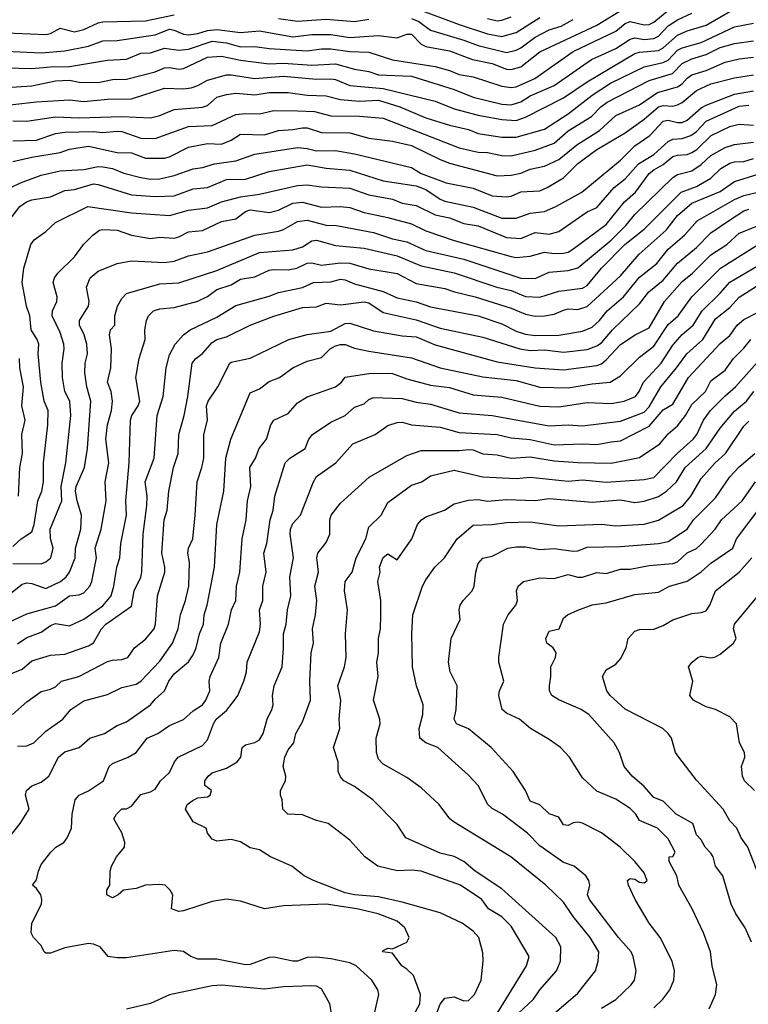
# Model space of a CAD drawing. Header units: metres. Extents: x -46681 to -43747, y -240911 to -237677.
# Tile 871 of 1056: x -44472 to -44396, y -238824 to -238720. Entities that reach past the tile are written whole.
import ezdxf

# ---------------------------------------------------------------- set-up
doc = ezdxf.new("R2010")
doc.units = ezdxf.units.M
doc.layers.add('CONTOUR_INDEX', color=1, linetype='Continuous')
doc.layers.add('CONTOUR_INTER', color=3, linetype='Continuous')

msp = doc.modelspace()

# ---------------------------------------------------------------- linework, layer by layer
at = {"layer": 'CONTOUR_INDEX'}
for points, elevation in [([(-44430.6, -238718.65), (-44426.1, -238720.35), (-44423.1, -238721.33), (-44421.6, -238721.6), (-44420.1, -238721.19), (-44417.6, -238719.62)], 100), ([(-44475.6, -238729.04), (-44470.6, -238728.5), (-44467.1, -238728.26), (-44465.6, -238728.46), (-44463.1, -238728.22), (-44460.6, -238728.16), (-44457.1, -238727.06), (-44455.1, -238727.13), (-44454.3, -238727.02), (-44453.6, -238726.78), (-44452.6, -238726.22), (-44450.6, -238725.65), (-44450.1, -238725.63), (-44447.6, -238726.04), (-44444.6, -238725.79), (-44441.1, -238726.1), (-44439.6, -238726.06), (-44439.1, -238726.14), (-44437.6, -238726.78), (-44434.1, -238727.1), (-44428.6, -238728.43), (-44426.6, -238729.22), (-44424.1, -238729.9), (-44421.6, -238730.34), (-44420.1, -238730.44), (-44419.1, -238730.11), (-44415.1, -238728.05), (-44412.6, -238726.37), (-44407.6, -238723.39), (-44407.1, -238723.24), (-44405.1, -238723.07), (-44404.6, -238722.8), (-44403.1, -238721.48), (-44402.1, -238721.02), (-44400.1, -238720.42), (-44397.6, -238718.97)], 105), ([(-44473.52, -238741.02), (-44472.34, -238739.52), (-44471.66, -238739.02), (-44471.1, -238738.8), (-44469.1, -238738.49), (-44467.6, -238737.84), (-44466.6, -238737.71), (-44464.6, -238737.13), (-44464.1, -238737.18), (-44460.6, -238738.27), (-44458.1, -238738.47), (-44456.1, -238738.4), (-44454.1, -238737.67), (-44452.6, -238737.5), (-44450.6, -238736.68), (-44448.6, -238736.64), (-44446.1, -238735.83), (-44442.1, -238735.14), (-44440.1, -238735.47), (-44437.6, -238735.67), (-44434.1, -238736.82), (-44430.6, -238737.34), (-44429.6, -238737.73), (-44428.1, -238738.74), (-44427.6, -238738.94), (-44424.6, -238739.58), (-44421.6, -238740.73), (-44420.1, -238740.74), (-44418.6, -238740.23), (-44417.1, -238740.04), (-44415.91, -238739.52), (-44413.17, -238738.02), (-44409.1, -238734.62), (-44407.6, -238733.12), (-44406.03, -238732.02), (-44404.6, -238730.51), (-44404.1, -238730.41), (-44403.1, -238730.67), (-44402.6, -238730.66), (-44402.1, -238730.43), (-44400.6, -238729.12), (-44400.1, -238728.84), (-44397.1, -238727.67), (-44395.1, -238727.33)], 110), ([(-44472.6, -238785.6), (-44471.6, -238784.91), (-44470.1, -238784.36), (-44469.1, -238783.64), (-44468.6, -238783.44), (-44467.1, -238783.68), (-44465.6, -238782.97), (-44463.6, -238781.59), (-44462.74, -238780.52), (-44462.44, -238779.52), (-44462.15, -238777.52), (-44461.82, -238776.52), (-44461.72, -238775.02), (-44461.13, -238772.02), (-44461.19, -238770.52), (-44460.82, -238766.52), (-44460.71, -238762.02), (-44460.55, -238761.52), (-44459.88, -238760.52), (-44459.71, -238760.02), (-44460.13, -238757.52), (-44459.78, -238755.52), (-44459.15, -238753.52), (-44459.2, -238752.52), (-44459.01, -238751.52), (-44458.8, -238751.02), (-44458.26, -238750.52), (-44457.6, -238750.31), (-44456.1, -238750.16), (-44453.6, -238749.49), (-44452.6, -238748.98), (-44451.6, -238748.25), (-44450.1, -238747.77), (-44449.1, -238747.16), (-44447.6, -238746.92), (-44446.1, -238746.23), (-44445.6, -238746.14), (-44444.1, -238746.19), (-44443.19, -238746.02), (-44442.1, -238745.5), (-44441.6, -238745.44), (-44440.6, -238745.7), (-44438.6, -238745.45), (-44437.6, -238745.47), (-44435.6, -238746.07), (-44432.6, -238746.59), (-44430.6, -238747.61), (-44427.6, -238748.15), (-44426.58, -238748.52), (-44424.39, -238749.02), (-44420.6, -238750.23), (-44419.1, -238750.86), (-44418.1, -238751.07), (-44417.1, -238751.04), (-44416.1, -238750.85), (-44415.1, -238750.42), (-44414.6, -238750.31), (-44413.6, -238750.37), (-44412.6, -238750.05), (-44409.1, -238746.83), (-44407.13, -238744.52), (-44404.31, -238742.02), (-44403.1, -238740.47), (-44401.6, -238739.17), (-44398.6, -238737.92), (-44397.1, -238736.89), (-44394.6, -238736.12)], 115), ([(-44435.01, -238824.52), (-44434.55, -238822.52), (-44434.64, -238822.02), (-44435.29, -238821.02), (-44436.95, -238819.52), (-44437.6, -238819.19), (-44439.6, -238818.77), (-44441.1, -238818.6), (-44442.1, -238818.62), (-44443.1, -238819.01), (-44443.6, -238819.02), (-44445.6, -238818.59), (-44446.1, -238818.63), (-44448.1, -238819.38), (-44448.6, -238819.39), (-44451.6, -238818.8), (-44453.6, -238818.8), (-44454.35, -238818.52), (-44455.1, -238817.99), (-44456.1, -238817.88), (-44461.1, -238818.68), (-44462.1, -238818.68), (-44463.05, -238818.52), (-44463.89, -238817.52), (-44464.6, -238817.23), (-44465.1, -238817.17), (-44467.6, -238817.61), (-44469.1, -238818.18), (-44469.6, -238818.17), (-44469.79, -238818.02), (-44470.1, -238817.37), (-44470.91, -238816.52), (-44471.14, -238816.02), (-44471.09, -238815.02), (-44470.06, -238813.02), (-44470.02, -238812.52), (-44470.14, -238812.02), (-44470.6, -238811.36), (-44471.01, -238811.02), (-44470.6, -238810.46), (-44470.39, -238809.52), (-44470.1, -238808.84), (-44469.09, -238807.52), (-44468.57, -238807.02), (-44467.73, -238806.52), (-44467.37, -238806.02), (-44466.92, -238805.02), (-44466.85, -238803.52), (-44466.53, -238802.02), (-44466.1, -238801.53), (-44465.1, -238801.06), (-44463.55, -238800.02), (-44462.95, -238798.52), (-44462.6, -238798.18), (-44460.93, -238797.52), (-44460.1, -238797.02), (-44458.93, -238795.52), (-44457.81, -238795.02), (-44456.6, -238794.2), (-44455.1, -238793.55), (-44454.1, -238792.65), (-44453.1, -238792.02), (-44452.76, -238791.52), (-44452.34, -238790.52), (-44452.4, -238789.52), (-44452.29, -238789.02), (-44451.39, -238787.02), (-44451.18, -238785.52), (-44450.36, -238783.52), (-44450.07, -238782.02), (-44449.59, -238781.02), (-44449.53, -238779.52), (-44449.17, -238778.02), (-44448.95, -238774.52), (-44448.51, -238772.52), (-44448.39, -238770.52), (-44448.02, -238769.02), (-44448.14, -238767.02), (-44447.54, -238766.02), (-44447.13, -238765.02), (-44446.39, -238764.02), (-44445.92, -238762.52), (-44445.6, -238762.02), (-44444.1, -238761.33), (-44443.1, -238760.2), (-44442.1, -238759.55), (-44439.1, -238758.5), (-44438.48, -238758.02), (-44438.1, -238757.5), (-44435.6, -238757.09), (-44433.6, -238757.07), (-44433.1, -238757.12), (-44431.6, -238757.68), (-44429.1, -238758.35), (-44427.1, -238758.59), (-44424.6, -238759.36), (-44421.6, -238759.61), (-44417.6, -238760.56), (-44415.6, -238760.63), (-44412.6, -238760.16), (-44410.1, -238760.27), (-44408.7, -238760.02), (-44407.52, -238759.52), (-44407.12, -238759.02), (-44406.68, -238758.02), (-44404.83, -238756.02), (-44403.6, -238754.11), (-44402.6, -238752.99), (-44401.46, -238752.02), (-44400.49, -238750.52), (-44398.6, -238748.65), (-44397.6, -238747.48), (-44394.6, -238745.73)], 120), ([(-44472.48, -238770.02), (-44472.33, -238767.02), (-44472.05, -238765.52), (-44472.15, -238763.52), (-44471.77, -238762.02), (-44472.13, -238760.52), (-44471.97, -238758.52), (-44472.35, -238756.52), (-44472.38, -238755.52)], 110), ([(-44416.08, -238824.52), (-44413.6, -238822.38), (-44411.75, -238820.02), (-44411.44, -238819.02), (-44411.38, -238818.02), (-44412.29, -238816.52), (-44414.1, -238814.32), (-44415.1, -238812.79), (-44416.98, -238811.02), (-44420.65, -238808.02), (-44426.6, -238804.39), (-44427.06, -238804.02), (-44428.18, -238802.52), (-44430.1, -238800.76), (-44431.6, -238799.67), (-44434.1, -238798.28), (-44434.6, -238797.75), (-44434.81, -238797.02), (-44434.83, -238795.52), (-44434.42, -238794.02), (-44434.45, -238793.52), (-44435.1, -238791.52), (-44434.62, -238789.02), (-44434.76, -238787.52), (-44434.57, -238786.52), (-44434.58, -238785.02), (-44434.38, -238784.02), (-44434.32, -238782.52), (-44434.33, -238781.02), (-44434.67, -238779.02), (-44434.42, -238778.02), (-44434.47, -238777.52), (-44434.1, -238776.48), (-44433.6, -238776.12), (-44432.6, -238776.72), (-44431.06, -238774.52), (-44430.48, -238773.02), (-44430.07, -238772.52), (-44429.6, -238772.21), (-44427.65, -238771.52), (-44426.6, -238770.85), (-44425.1, -238770.46), (-44424.1, -238770.39), (-44423.1, -238770.57), (-44421.1, -238770.39), (-44418.1, -238770.48), (-44416.6, -238770.28), (-44412.1, -238770.65), (-44409.1, -238770.41), (-44407.6, -238770.68), (-44406.6, -238770.57), (-44405.1, -238770.07), (-44404.25, -238769.52), (-44403.21, -238768.52), (-44402.29, -238767.02), (-44400.09, -238765.02), (-44398.6, -238762.88), (-44397.1, -238761.09), (-44395.83, -238760.02), (-44395.08, -238759.02)], 125), ([(-44394.31, -238810.52), (-44395.69, -238807.02), (-44396.4, -238806.02), (-44396.87, -238805.02), (-44397.6, -238804.23), (-44398.31, -238803.02), (-44401.1, -238799.95), (-44402.97, -238797.52), (-44403.3, -238797.02), (-44403.75, -238795.52), (-44404.1, -238795.03), (-44404.64, -238794.52), (-44408.6, -238792.48), (-44410.19, -238791.02), (-44410.55, -238790.52), (-44410.99, -238789.02), (-44410.6, -238788.33), (-44409.6, -238787.72), (-44409.1, -238787.16), (-44408.49, -238786.02), (-44408.31, -238785.02), (-44407.6, -238784.26), (-44407.1, -238784.07), (-44405.6, -238784.04), (-44404.6, -238783.66), (-44403.6, -238783.06), (-44401.6, -238782.38), (-44400.6, -238782.28), (-44400.1, -238782.1), (-44399.7, -238781.52), (-44399.1, -238780.01), (-44396.6, -238778.03), (-44395.27, -238776.52)], 130)]:
    msp.add_lwpolyline(points, dxfattribs=dict(at, elevation=elevation))
at = {"layer": 'CONTOUR_INTER'}
for points, elevation in [([(-44475.1, -238724.87), (-44471.1, -238724.99), (-44469.1, -238724.8), (-44467.1, -238724.78), (-44463.1, -238724.1), (-44461.1, -238723.98), (-44459.6, -238723.36), (-44458.6, -238723.32), (-44457.1, -238722.84), (-44455.6, -238723.06), (-44454.6, -238722.94), (-44452.1, -238722.09), (-44450.6, -238722.27), (-44449.1, -238722.7), (-44447.6, -238722.65), (-44446.1, -238722.87), (-44442.1, -238723.12), (-44440.6, -238722.89), (-44439.6, -238722.9), (-44437.6, -238723.17), (-44435.6, -238723.27), (-44433.1, -238724.08), (-44428.6, -238724.76), (-44427.1, -238725.17), (-44426.1, -238725.6), (-44424.6, -238725.87), (-44421.6, -238726.85), (-44420.6, -238726.99), (-44420.1, -238726.91), (-44418.14, -238726.02), (-44414.1, -238723.2), (-44409.6, -238721.04), (-44408.6, -238720.22), (-44408.1, -238720.04), (-44406.6, -238720.39), (-44406.1, -238720.34), (-44405.6, -238720.11), (-44403.6, -238718.43)], 103), ([(-44474.6, -238723.11), (-44470.1, -238723.31), (-44467.6, -238723.12), (-44465.1, -238722.64), (-44463.6, -238722.07), (-44462.1, -238722.01), (-44458.1, -238721.42), (-44456.6, -238720.85), (-44456.1, -238720.93), (-44455.1, -238721.37), (-44454.6, -238721.43), (-44453.6, -238721.28), (-44452.6, -238720.96), (-44451.6, -238720.86), (-44449.1, -238721.2), (-44447.1, -238721.02), (-44443.6, -238721.63), (-44441.6, -238721.38), (-44439.6, -238721.4), (-44437.6, -238721.71), (-44434.6, -238721.49), (-44432.6, -238721.76), (-44431.6, -238721.35), (-44431.1, -238721.37), (-44430.1, -238722.43), (-44429.6, -238722.66), (-44427.1, -238723.12), (-44424.67, -238724.02), (-44422.6, -238724.44), (-44421.1, -238725.03), (-44420.6, -238725.07), (-44419.6, -238724.81), (-44417.6, -238723.22), (-44411.6, -238720.41), (-44408.6, -238718.57)], 102), ([(-44477.6, -238727.24), (-44471.1, -238726.8), (-44468.6, -238726.26), (-44467.1, -238726.2), (-44466.1, -238726.42), (-44464.1, -238726.44), (-44462.6, -238726.14), (-44461.1, -238726.09), (-44458.1, -238725.33), (-44457.1, -238724.91), (-44456.6, -238724.87), (-44455.6, -238725.05), (-44455.1, -238724.98), (-44452.6, -238723.78), (-44451.1, -238723.66), (-44449.1, -238724.11), (-44446.1, -238724.49), (-44444.6, -238724.4), (-44441.6, -238724.61), (-44439.1, -238724.47), (-44437.1, -238725.04), (-44435.6, -238725.31), (-44434.6, -238725.66), (-44431.1, -238725.78), (-44426.6, -238727.19), (-44424.6, -238727.99), (-44421.6, -238728.72), (-44420.6, -238728.81), (-44419.6, -238728.5), (-44418.6, -238727.86), (-44416.1, -238726.75), (-44412.17, -238724.02), (-44409.6, -238722.86), (-44408.1, -238721.88), (-44407.6, -238721.74), (-44406.6, -238721.91), (-44405.6, -238721.82), (-44405.1, -238721.58), (-44404.1, -238720.49), (-44403.1, -238719.84), (-44401.6, -238719.14)], 104), ([(-44474.6, -238721.17), (-44469.6, -238721.39), (-44469.1, -238721.28), (-44468.1, -238720.74), (-44466.6, -238721.12), (-44465.6, -238720.87), (-44464.1, -238720.17), (-44463.6, -238720.05), (-44459.1, -238719.97), (-44456.1, -238719.34)], 101), ([(-44445.1, -238719.72), (-44443.1, -238719.98), (-44440.1, -238719.78), (-44437.1, -238720.04), (-44435.6, -238719.78)], 101), ([(-44431.1, -238719.71), (-44430.35, -238720.02), (-44429.1, -238720.94), (-44425.6, -238721.99), (-44424.1, -238722.57), (-44421.1, -238723.3), (-44420.1, -238723.06), (-44419.6, -238722.81), (-44418.1, -238721.69), (-44416.6, -238720.91), (-44415.36, -238720.52), (-44414.1, -238719.81)], 101), ([(-44423.1, -238719.71), (-44422.1, -238719.94), (-44421.6, -238719.89), (-44420.6, -238719.54)], 99), ([(-44473.1, -238730.49), (-44471.6, -238730.54), (-44468.6, -238730.07), (-44466.1, -238730.19), (-44461.6, -238730.03), (-44458.6, -238730.18), (-44457.6, -238729.94), (-44456.1, -238729.31), (-44453.1, -238729.06), (-44452.6, -238728.86), (-44451.6, -238728.01), (-44450.6, -238727.71), (-44449.6, -238727.56), (-44447.6, -238727.76), (-44446.1, -238727.52), (-44444.1, -238727.51), (-44442.1, -238727.79), (-44440.1, -238727.84), (-44438.6, -238728.25), (-44436.6, -238728.42), (-44434.6, -238728.3), (-44432.35, -238729.02), (-44429.6, -238730.16), (-44427.1, -238730.96), (-44425.1, -238731.41), (-44424.1, -238731.83), (-44421.6, -238732.2), (-44420.1, -238732.21), (-44417.1, -238731.36), (-44414.6, -238729.74), (-44412.1, -238727.78), (-44410.15, -238726.52), (-44406.6, -238724.81), (-44404.6, -238724.35), (-44404.1, -238724.09), (-44403.1, -238723.06), (-44402.6, -238722.79), (-44400.6, -238722.24), (-44397.1, -238720.58), (-44395.1, -238720.21)], 106), ([(-44473.1, -238732.61), (-44470.6, -238732.51), (-44468.6, -238731.82), (-44467.6, -238731.7), (-44464.6, -238731.62), (-44463.6, -238731.73), (-44462.1, -238731.59), (-44461.6, -238731.62), (-44459.6, -238732.3), (-44458.1, -238732.34), (-44454.6, -238731.08), (-44452.1, -238730.97), (-44449.6, -238729.82), (-44448.6, -238729.71), (-44447.1, -238729.75), (-44445.6, -238729.41), (-44443.1, -238729.42), (-44441.31, -238729.52), (-44439.6, -238729.96), (-44436.6, -238730.01), (-44434.1, -238730.21), (-44426.1, -238733.33), (-44424.1, -238733.78), (-44423.1, -238733.84), (-44421.6, -238734.15), (-44420.6, -238734.16), (-44418.1, -238733.59), (-44416.1, -238732.85), (-44414.6, -238731.56), (-44412.16, -238730.02), (-44411.19, -238729.02), (-44410.49, -238728.52), (-44406.1, -238726.24), (-44403.63, -238725.52), (-44402.6, -238724.45), (-44401.6, -238723.96), (-44400.1, -238723.51), (-44398.6, -238722.77), (-44397.1, -238722.36), (-44395.1, -238722.06)], 107), ([(-44473.1, -238734.79), (-44471.1, -238734.31), (-44468.1, -238733.81), (-44467.1, -238733.46), (-44465.1, -238733.16), (-44462.1, -238733.82), (-44460.6, -238733.87), (-44459.1, -238734.44), (-44457.1, -238734.41), (-44456.6, -238734.27), (-44454.6, -238733.26), (-44452.6, -238732.88), (-44451.1, -238732.95), (-44450.1, -238732.54), (-44449.1, -238731.88), (-44446.6, -238731.96), (-44445.1, -238731.5), (-44443.6, -238731.41), (-44442.6, -238731.21), (-44442.1, -238731.22), (-44440.6, -238731.73), (-44437.6, -238731.76), (-44435.6, -238732.33), (-44433.1, -238732.62), (-44431.1, -238733.1), (-44428.1, -238734.58), (-44427.1, -238734.95), (-44422.1, -238736.27), (-44420.6, -238736.22), (-44419.6, -238735.99), (-44418.6, -238735.57), (-44417.1, -238735.25), (-44415.6, -238734.56), (-44413.7, -238733.02), (-44411.3, -238731.52), (-44409.6, -238729.94), (-44407.1, -238728.82), (-44405.22, -238727.52), (-44403.1, -238726.92), (-44402.6, -238726.6), (-44402.1, -238725.99), (-44401.6, -238725.63), (-44400.1, -238725.18), (-44398.1, -238724.3), (-44396.6, -238723.96), (-44395.1, -238723.8)], 108), ([(-44474.1, -238737.89), (-44472.29, -238737.02), (-44470.1, -238736.21), (-44468.1, -238735.76), (-44465.6, -238735.61), (-44464.1, -238735.31), (-44463.6, -238735.34), (-44462.6, -238735.5), (-44461.4, -238736.02), (-44459.6, -238736.47), (-44458.6, -238736.62), (-44457.6, -238736.61), (-44456.1, -238736.26), (-44454.1, -238735.55), (-44453.1, -238735.4), (-44451.84, -238735.02), (-44449.6, -238734.69), (-44447.6, -238734.01), (-44443.1, -238733.29), (-44442.1, -238733.39), (-44441.1, -238733.66), (-44439.1, -238733.63), (-44437.1, -238733.96), (-44431.1, -238735.42), (-44430.1, -238736.04), (-44427.45, -238737.02), (-44424.6, -238737.59), (-44422.6, -238738.39), (-44421.1, -238738.51), (-44420.6, -238738.43), (-44419.6, -238737.97), (-44417.6, -238737.85), (-44416.81, -238737.52), (-44415.1, -238736.49), (-44413.6, -238734.98), (-44411.6, -238733.52), (-44408.6, -238731.75), (-44406.6, -238730.33), (-44405.1, -238729.02), (-44404.6, -238728.87), (-44403.6, -238728.93), (-44403.1, -238728.82), (-44402.6, -238728.57), (-44401.1, -238727.28), (-44399.6, -238726.6), (-44397.1, -238725.95), (-44395.1, -238725.66)], 109), ([(-44473.1, -238775.33), (-44472.21, -238774.52), (-44471.1, -238773.77), (-44470.83, -238773.02), (-44470.45, -238770.52), (-44470.04, -238769.52), (-44469.84, -238768.52), (-44469.87, -238766.52), (-44469.39, -238762.52), (-44469.38, -238761.02), (-44469.79, -238760.02), (-44470.13, -238758.02), (-44470.4, -238755.02), (-44470.35, -238754.02), (-44470.51, -238753.52), (-44471.15, -238752.52), (-44471.31, -238751.02), (-44471.63, -238750.02), (-44472.09, -238747.52), (-44471.94, -238746.02), (-44471.2, -238743.52), (-44470.84, -238743.02), (-44469.6, -238742.15), (-44468.6, -238741.19), (-44465.17, -238739.52), (-44460.6, -238740.18), (-44456.6, -238740.47), (-44454.6, -238739.89), (-44452.6, -238739.67), (-44451.1, -238739.02), (-44449.1, -238738.49), (-44447.1, -238738.22), (-44443.1, -238737.3), (-44442.1, -238737.24), (-44440.6, -238737.46), (-44437.6, -238737.58), (-44435.6, -238738.29), (-44433.1, -238738.74), (-44432.1, -238739.15), (-44430.6, -238739.4), (-44428.6, -238740.39), (-44427.1, -238740.72), (-44425.6, -238741.31), (-44424.1, -238741.54), (-44421.1, -238742.78), (-44419.6, -238742.87), (-44418.1, -238742.26), (-44416.6, -238742.44), (-44415.6, -238742.16), (-44412.6, -238740.07), (-44411.6, -238739.62), (-44409.76, -238737.52), (-44408.6, -238736.61), (-44407.2, -238735.02), (-44405.59, -238734.02), (-44404.1, -238732.67), (-44403.6, -238732.43), (-44402.6, -238732.34), (-44401.69, -238732.02), (-44401.1, -238731.6), (-44400.08, -238730.52), (-44396.6, -238728.96), (-44395.6, -238728.85)], 111), ([(-44473.1, -238777.13), (-44470.1, -238777.17), (-44469.6, -238776.95), (-44469.09, -238776.52), (-44468.85, -238775.52), (-44469.1, -238774.48), (-44469.14, -238773.52), (-44467.94, -238770.52), (-44467.98, -238769.02), (-44467.5, -238766.52), (-44466.98, -238761.52), (-44467.09, -238760.02), (-44467.6, -238759.02), (-44467.86, -238757.52), (-44467.9, -238756.02), (-44467.68, -238754.52), (-44467.72, -238754.02), (-44468.1, -238752.8), (-44468.94, -238751.02), (-44468.9, -238750.52), (-44468.44, -238749.52), (-44468.4, -238749.02), (-44468.84, -238747.52), (-44468.71, -238747.02), (-44468.34, -238746.52), (-44466.6, -238744.81), (-44465.65, -238743.52), (-44464.67, -238742.52), (-44463.97, -238742.02), (-44463.6, -238741.93), (-44462.1, -238741.99), (-44460.6, -238742.52), (-44458.6, -238742.87), (-44457.6, -238742.76), (-44456.1, -238742.86), (-44455.6, -238742.72), (-44454.6, -238742.19), (-44453.1, -238742.03), (-44451.1, -238741.11), (-44449.6, -238740.8), (-44448.6, -238740.04), (-44448.1, -238739.86), (-44446.1, -238740.13), (-44445.1, -238739.89), (-44443.6, -238739.17), (-44442.6, -238739.06), (-44440.6, -238739.58), (-44438.6, -238739.51), (-44437.6, -238739.62), (-44436.1, -238740.16), (-44433.6, -238740.66), (-44431.1, -238741.35), (-44429.6, -238742.08), (-44426.6, -238743.1), (-44420.6, -238744.78), (-44420.1, -238744.87), (-44418.6, -238744.75), (-44417.1, -238744.31), (-44416.1, -238744.45), (-44415.1, -238744.43), (-44414.6, -238744.31), (-44414.12, -238744.02), (-44410.6, -238741.41), (-44408.67, -238739.02), (-44407.53, -238738.02), (-44406.1, -238736.05), (-44405.6, -238735.65), (-44404.6, -238735.08), (-44403.6, -238734.26), (-44403.1, -238734.1), (-44402.1, -238734.05), (-44401.6, -238733.83), (-44401.06, -238733.52), (-44399.55, -238732.02), (-44397.6, -238731.08), (-44396.6, -238730.85), (-44395.1, -238730.96)], 112), ([(-44473.64, -238780.52), (-44472.1, -238779.3), (-44471.6, -238779.17), (-44471.1, -238779.23), (-44469.6, -238779.76), (-44468.08, -238779.02), (-44467.46, -238778.52), (-44467.13, -238778.02), (-44466.53, -238776.52), (-44466.49, -238775.52), (-44465.92, -238773.52), (-44465.87, -238772.02), (-44466.31, -238770.52), (-44466.47, -238769.52), (-44466.4, -238769.02), (-44465.54, -238767.02), (-44465.21, -238765.02), (-44464.87, -238760.02), (-44465.3, -238758.52), (-44465.49, -238757.02), (-44465.47, -238756.02), (-44465.23, -238755.02), (-44465.29, -238754.02), (-44465.57, -238753.02), (-44466.06, -238752.02), (-44466.07, -238751.52), (-44465.11, -238750.02), (-44465.03, -238749.52), (-44465.31, -238748.02), (-44464.93, -238747.02), (-44464.1, -238746.34), (-44462.1, -238745.52), (-44460.6, -238745.25), (-44457.1, -238745.41), (-44456.1, -238745.27), (-44454.6, -238744.72), (-44452.6, -238744.28), (-44447.6, -238742.52), (-44445.1, -238742.11), (-44444.6, -238741.95), (-44443.1, -238741.08), (-44442.1, -238740.97), (-44440.1, -238741.47), (-44439, -238741.52), (-44435.1, -238742.26), (-44433.1, -238742.92), (-44431.6, -238743.23), (-44429.6, -238744.15), (-44425.6, -238745.08), (-44419.6, -238747.05), (-44418.1, -238747.1), (-44416.6, -238746.42), (-44414.6, -238746.27), (-44413.6, -238745.99), (-44410.1, -238743.05), (-44408.53, -238741.52), (-44407.6, -238740.34), (-44403.6, -238736.47), (-44403.1, -238736.16), (-44401.6, -238735.75), (-44400.6, -238735.08), (-44399.6, -238734.15), (-44398.1, -238733.3), (-44397.1, -238732.99), (-44395.1, -238732.74)], 113), ([(-44474.1, -238783.57), (-44471.6, -238782.43), (-44468.6, -238781.57), (-44467.1, -238780.53), (-44466.1, -238780.44), (-44465.6, -238780.21), (-44464.98, -238779.52), (-44464.75, -238779.02), (-44464.28, -238776.52), (-44464.42, -238775.52), (-44463.77, -238773.52), (-44463.27, -238770.52), (-44463.37, -238768.52), (-44462.99, -238766.52), (-44463.3, -238764.02), (-44463.12, -238762.52), (-44462.68, -238761.02), (-44462.58, -238760.02), (-44462.74, -238759.02), (-44463.11, -238758.02), (-44462.78, -238756.52), (-44462.71, -238754.52), (-44462.91, -238753.02), (-44462.79, -238752.52), (-44462.35, -238752.02), (-44462.34, -238751.02), (-44462.05, -238750.02), (-44461.6, -238749.2), (-44461.1, -238748.67), (-44457.6, -238747.66), (-44455.6, -238747.54), (-44451.6, -238746.24), (-44447.1, -238744.37), (-44443.6, -238744.09), (-44442.6, -238743.75), (-44441.6, -238743.12), (-44441.1, -238743.07), (-44439.1, -238743.64), (-44436.1, -238743.9), (-44432.6, -238744.71), (-44430.1, -238745.75), (-44426.6, -238746.51), (-44422.11, -238748.02), (-44420.6, -238748.36), (-44419.1, -238748.99), (-44417.6, -238749.06), (-44415.6, -238748.44), (-44413.1, -238748.11), (-44412.6, -238747.84), (-44411.1, -238746.01), (-44408.64, -238743.52), (-44406.6, -238741.89), (-44402.73, -238738.02), (-44401.1, -238737.39), (-44399.6, -238736.54), (-44398.55, -238735.52), (-44397.6, -238734.94), (-44397.1, -238734.8), (-44396.1, -238734.78), (-44395.1, -238734.47)], 114), ([(-44473.98, -238789.02), (-44472.1, -238788.27), (-44471.1, -238787.37), (-44469.1, -238786.79), (-44467.6, -238786.67), (-44465.1, -238785.79), (-44464.6, -238785.49), (-44463.76, -238784.02), (-44463.28, -238783.52), (-44460.6, -238781.61), (-44460.31, -238780.02), (-44459.6, -238778.55), (-44459.51, -238778.02), (-44459.35, -238774.02), (-44458.96, -238771.02), (-44458.95, -238770.02), (-44459.15, -238768.52), (-44458.22, -238766.02), (-44457.88, -238761.52), (-44457.27, -238759.52), (-44456.95, -238756.52), (-44456.6, -238755.13), (-44456, -238754.02), (-44455.13, -238753.02), (-44454.42, -238752.52), (-44451.6, -238751.18), (-44449.6, -238749.95), (-44446.1, -238748.97), (-44445.1, -238748.57), (-44442.6, -238748.06), (-44441.42, -238747.52), (-44439.6, -238747.45), (-44438.6, -238747.18), (-44438.1, -238747.23), (-44437.1, -238747.65), (-44434.1, -238748.47), (-44432.6, -238749.12), (-44430.6, -238749.54), (-44429.1, -238750.07), (-44424.1, -238751.03), (-44421.6, -238751.86), (-44420.1, -238752.63), (-44419.1, -238752.97), (-44418.1, -238753.1), (-44415.6, -238753.08), (-44413.1, -238752.65), (-44412.1, -238752.21), (-44411.33, -238751.52), (-44410.5, -238750.52), (-44408.8, -238749.02), (-44407.1, -238746.96), (-44405.29, -238745.52), (-44404.1, -238744.02), (-44402.37, -238742.52), (-44401.02, -238741.02), (-44397.1, -238738.79), (-44396.1, -238738.35), (-44393.6, -238737.75)], 116), ([(-44473.13, -238793.02), (-44471.6, -238791.69), (-44470.1, -238790.61), (-44469.1, -238790.37), (-44468.6, -238790.12), (-44467.95, -238789.52), (-44466.15, -238789.02), (-44463.1, -238787.44), (-44462.6, -238787.29), (-44461.6, -238787.24), (-44460.96, -238787.02), (-44460.26, -238786.02), (-44459.1, -238785.09), (-44458.19, -238784.02), (-44458.05, -238783.52), (-44457.85, -238780.52), (-44457.08, -238778.02), (-44457.07, -238777.52), (-44457.4, -238776.02), (-44457.15, -238772.52), (-44456.84, -238771.52), (-44456.67, -238769.52), (-44456.18, -238767.02), (-44455.67, -238765.52), (-44455.6, -238763.52), (-44455.04, -238761.52), (-44454.67, -238759.52), (-44454.2, -238756.02), (-44453.83, -238755.52), (-44453.1, -238755.01), (-44452.1, -238753.84), (-44451.6, -238753.51), (-44450.6, -238753.23), (-44448.1, -238752.03), (-44445.6, -238751.07), (-44442.6, -238750.17), (-44441.1, -238750.07), (-44440.1, -238749.7), (-44438.6, -238749.86), (-44436.1, -238749.54), (-44435.6, -238749.68), (-44434.1, -238750.68), (-44430.6, -238751.44), (-44428.1, -238752.33), (-44423.6, -238753.29), (-44419.69, -238754.52), (-44418.6, -238754.68), (-44417.1, -238754.61), (-44415.1, -238754.87), (-44412.6, -238754.58), (-44411.6, -238754.21), (-44411.1, -238753.86), (-44409.96, -238752.52), (-44407.1, -238749.77), (-44406.11, -238748.52), (-44404.6, -238747.28), (-44403.1, -238745.47), (-44401.1, -238743.84), (-44399.6, -238742.28), (-44397.73, -238741.02), (-44396.1, -238739.97), (-44395.6, -238739.78)], 117), ([(-44472.6, -238796.36), (-44471.6, -238796.33), (-44470.88, -238796.02), (-44469.6, -238794.77), (-44467.82, -238793.52), (-44466.97, -238792.52), (-44465.6, -238791.58), (-44463.1, -238790.92), (-44461.6, -238790.19), (-44460.1, -238789.85), (-44459.6, -238789.53), (-44457.6, -238787.42), (-44456.28, -238785.52), (-44455.68, -238784.02), (-44455.42, -238782.52), (-44454.9, -238781.02), (-44454.54, -238779.52), (-44454.48, -238777.02), (-44454.65, -238776.02), (-44454.58, -238775.52), (-44454.14, -238774.52), (-44453.87, -238772.02), (-44453.69, -238768.52), (-44453.17, -238767.02), (-44452.98, -238766.02), (-44452.96, -238763.52), (-44452.57, -238762.02), (-44452.7, -238760.52), (-44452.52, -238760.02), (-44451.49, -238758.52), (-44450.25, -238756.02), (-44450.1, -238755.9), (-44448.1, -238755.49), (-44444.02, -238753.52), (-44442.1, -238752.99), (-44439.6, -238752.66), (-44438.1, -238751.83), (-44437.6, -238751.8), (-44435.1, -238752.62), (-44432.1, -238753.13), (-44430.6, -238753.26), (-44428.6, -238754.09), (-44422.1, -238755.87), (-44418.1, -238756.52), (-44415.1, -238756.72), (-44411.6, -238756.28), (-44411.1, -238756.09), (-44410.6, -238755.67), (-44409.1, -238754.05), (-44407.55, -238753.02), (-44406.1, -238752.3), (-44404.48, -238749.52), (-44402.6, -238747.4), (-44401.53, -238746.52), (-44399.6, -238744.59), (-44397.9, -238743.52), (-44396.6, -238742.34), (-44394.56, -238741.52)], 118), ([(-44473.5, -238806.02), (-44472.31, -238804.52), (-44471.38, -238803.02), (-44471.76, -238801.52), (-44471.64, -238801.02), (-44471.1, -238800.55), (-44470.1, -238800.17), (-44469.28, -238799.52), (-44468.26, -238797.52), (-44467.6, -238796.95), (-44466.11, -238796.52), (-44464.99, -238795.52), (-44463.43, -238795.02), (-44462.1, -238794.2), (-44461.1, -238793.79), (-44458.6, -238792.02), (-44458.1, -238791.41), (-44457.1, -238790.55), (-44456.65, -238789.52), (-44456.1, -238788.75), (-44454.6, -238787.48), (-44454.1, -238786.73), (-44453.79, -238786.02), (-44453.43, -238784.52), (-44453, -238783.52), (-44452.94, -238782.52), (-44452.63, -238781.52), (-44451.86, -238777.52), (-44451.59, -238773.02), (-44450.86, -238769.52), (-44450.65, -238766.02), (-44450.14, -238764.02), (-44448.1, -238759.16), (-44447.1, -238758.71), (-44446.1, -238757.96), (-44445.02, -238757.52), (-44443.6, -238756.5), (-44442.1, -238755.8), (-44440.6, -238755.42), (-44439.66, -238754.52), (-44439.1, -238754.21), (-44438.6, -238754.06), (-44438.1, -238754.06), (-44437.1, -238754.44), (-44435.6, -238754.76), (-44431.1, -238755.46), (-44428.1, -238756.5), (-44423.6, -238757.47), (-44420.1, -238757.85), (-44417.6, -238758.56), (-44414.6, -238758.61), (-44412.1, -238758.18), (-44410.18, -238758.02), (-44409.1, -238757.36), (-44407.1, -238755.39), (-44405.6, -238754.24), (-44404.1, -238751.93), (-44403.04, -238751.02), (-44401.6, -238749.03), (-44398.59, -238746.02), (-44394.6, -238743.5)], 119), ([(-44431.31, -238825.52), (-44430.24, -238823.52), (-44430.17, -238822.52), (-44430.91, -238820.52), (-44431.6, -238819.85), (-44432.11, -238819.52), (-44433.1, -238818.19), (-44434.16, -238818.02), (-44434.1, -238817.88), (-44433.6, -238817.65), (-44433.1, -238817.71), (-44431.6, -238817.02), (-44431.37, -238816.52), (-44431.82, -238815.52), (-44432.6, -238814.8), (-44434.63, -238814.02), (-44436.85, -238813.52), (-44440.1, -238813), (-44444.6, -238813.2), (-44446.6, -238813.5), (-44449.1, -238812.71), (-44450.6, -238812.48), (-44452.1, -238812.74), (-44455.1, -238813.73), (-44455.6, -238813.77), (-44456.36, -238813.52), (-44456.24, -238812.02), (-44456.51, -238811.52), (-44457.06, -238811.02), (-44457.6, -238810.94), (-44459.1, -238811.01), (-44460.1, -238811.37), (-44461.43, -238811.52), (-44461.99, -238812.02), (-44462.6, -238812.34), (-44463.18, -238812.02), (-44463.17, -238811.52), (-44462.87, -238811.02), (-44462.85, -238809.52), (-44462.71, -238809.02), (-44462.16, -238808.02), (-44461.31, -238807.02), (-44461.29, -238806.52), (-44461.6, -238805.48), (-44462.45, -238804.02), (-44462.16, -238803.52), (-44461.6, -238802.97), (-44461.1, -238802.98), (-44460.6, -238802.67), (-44459.6, -238801.46), (-44458.6, -238801.17), (-44458.1, -238800.89), (-44457.54, -238800.02), (-44456.6, -238799.15), (-44456.06, -238798.02), (-44455.67, -238797.52), (-44453.1, -238796.29), (-44452.6, -238795.69), (-44451.97, -238794.02), (-44451.66, -238793.52), (-44450.6, -238792.61), (-44449.76, -238791.52), (-44449.4, -238791.02), (-44448.77, -238789.52), (-44448.48, -238788.52), (-44448.41, -238787.52), (-44447.1, -238784.31), (-44447, -238783.52), (-44447.12, -238782.02), (-44446.76, -238781.02), (-44446.76, -238779.52), (-44446.41, -238778.02), (-44446.67, -238776.02), (-44446.33, -238775.02), (-44446, -238772.52), (-44445.68, -238771.52), (-44445.49, -238770.02), (-44444.42, -238766.52), (-44443.91, -238766.02), (-44442.29, -238765.02), (-44441.93, -238764.02), (-44441.54, -238763.52), (-44439.6, -238762.24), (-44438.1, -238761.54), (-44437.1, -238760.67), (-44436.1, -238760.32), (-44435.6, -238759.85), (-44435.1, -238759.63), (-44432.1, -238759.73), (-44430.6, -238760.12), (-44429.1, -238760.34), (-44426.1, -238761.24), (-44422.6, -238761.52), (-44416.6, -238762.63), (-44414.6, -238762.5), (-44413.1, -238762.63), (-44409.1, -238762.13), (-44406.6, -238761.18), (-44406.1, -238760.61), (-44404.85, -238758.52), (-44403.19, -238756.52), (-44402.12, -238755.02), (-44400.44, -238753.52), (-44399.1, -238751.36), (-44397.6, -238750.16), (-44396.6, -238749.05), (-44394.1, -238747.48)], 121), ([(-44428.65, -238825.02), (-44428.1, -238823.56), (-44427.6, -238822.92), (-44426.6, -238822.77), (-44425.6, -238823.21), (-44425.1, -238823.17), (-44424.49, -238822.52), (-44423.78, -238821.02), (-44423.55, -238819.02), (-44423.6, -238818.14), (-44424.03, -238816.52), (-44424.6, -238815.86), (-44425.78, -238815.02), (-44428.1, -238813.93), (-44432.1, -238812.81), (-44434.6, -238812.25), (-44437.1, -238812.04), (-44438.1, -238811.8), (-44441.43, -238810.52), (-44442.4, -238810.02), (-44443.7, -238809.02), (-44445.97, -238808.02), (-44447.1, -238807.28), (-44448.1, -238807.06), (-44449.1, -238806.45), (-44450.1, -238806.19), (-44451.6, -238806.37), (-44452.1, -238806.17), (-44452.57, -238805.52), (-44452.73, -238805.02), (-44454.1, -238804.34), (-44454.92, -238803.02), (-44454.73, -238802.52), (-44454.1, -238802.04), (-44453.6, -238801.82), (-44452.6, -238801.7), (-44452.29, -238801.52), (-44452.18, -238801.02), (-44452.86, -238800.52), (-44452.86, -238800.02), (-44452.51, -238799.52), (-44452.1, -238799.19), (-44450.6, -238798.69), (-44449.48, -238798.02), (-44449.06, -238797.52), (-44448.94, -238796.52), (-44448.6, -238796.24), (-44447.6, -238795.97), (-44447.1, -238795.7), (-44446.72, -238795.02), (-44446.3, -238793.52), (-44445.8, -238792.52), (-44445.68, -238792.02), (-44445.73, -238791.02), (-44445.58, -238790.02), (-44444.73, -238788.02), (-44444.58, -238786.02), (-44444.6, -238784.52), (-44444.3, -238783.52), (-44444.16, -238782.02), (-44443.83, -238780.52), (-44443.92, -238778.52), (-44443.54, -238776.52), (-44443.9, -238774.02), (-44443.86, -238773.52), (-44443.6, -238772.91), (-44442.78, -238772.02), (-44441.41, -238768.52), (-44441.1, -238767.97), (-44439.09, -238766.52), (-44437.29, -238764.52), (-44434.93, -238763.52), (-44433.6, -238762.58), (-44432.6, -238762.26), (-44432.1, -238762.24), (-44431.1, -238762.5), (-44428.1, -238762.76), (-44426.1, -238763.34), (-44422.1, -238763.55), (-44420.6, -238763.87), (-44418.6, -238764.05), (-44416.1, -238764.63), (-44413.1, -238764.5), (-44411.6, -238764.6), (-44410.1, -238764.29), (-44409.1, -238764.21), (-44406.1, -238762.66), (-44404.6, -238760.94), (-44403.6, -238760.33), (-44401.93, -238757.52), (-44398.6, -238753.96), (-44397.6, -238753.1), (-44396.81, -238752.02), (-44396.1, -238751.41), (-44394.6, -238750.63)], 122), ([(-44423.01, -238826.02), (-44419.01, -238819.52), (-44418.71, -238818.52), (-44420.6, -238815.33), (-44421.6, -238814.34), (-44423, -238813.52), (-44423.69, -238812.52), (-44425.94, -238811.02), (-44430.1, -238809.55), (-44431.1, -238809.42), (-44432.6, -238809.49), (-44434.67, -238809.02), (-44436.03, -238808.02), (-44437.6, -238806.26), (-44439.87, -238804.52), (-44441.1, -238804.19), (-44442.6, -238803.6), (-44444.12, -238803.52), (-44444.66, -238803.02), (-44444.72, -238802.02), (-44444.89, -238801.52), (-44444.89, -238801.02), (-44444.37, -238800.02), (-44444.34, -238799.52), (-44444.61, -238798.52), (-44444.44, -238797.52), (-44444.1, -238796.76), (-44443.48, -238796.02), (-44443.27, -238795.02), (-44442.6, -238793.81), (-44441.75, -238791.52), (-44441.81, -238789.52), (-44441.68, -238786.52), (-44441.44, -238785.52), (-44441.52, -238784.02), (-44441.22, -238782.52), (-44441.09, -238781.02), (-44441.3, -238779.52), (-44440.91, -238778.02), (-44441.08, -238776.52), (-44440.98, -238776.02), (-44440.1, -238774.9), (-44439.71, -238774.02), (-44439.7, -238772.52), (-44439.58, -238772.02), (-44438.6, -238770.75), (-44435.57, -238768.02), (-44431.6, -238765.75), (-44430.1, -238765.22), (-44426.1, -238765.21), (-44425.1, -238765.1), (-44424.6, -238765.16), (-44423.6, -238765.57), (-44422.1, -238765.66), (-44420.6, -238766.02), (-44418.6, -238765.89), (-44416.1, -238766.29), (-44413.6, -238766.48), (-44410.1, -238766.54), (-44407.1, -238765.96), (-44404.96, -238764.52), (-44404.1, -238763.47), (-44403.1, -238762.61), (-44402.25, -238761.52), (-44401.6, -238760.37), (-44400.17, -238759.02), (-44399.6, -238757.89), (-44398.1, -238756.74), (-44397.22, -238755.52), (-44396.1, -238754.45), (-44395.37, -238753.52)], 123), ([(-44419.86, -238824.52), (-44418.25, -238823.02), (-44417.59, -238822.02), (-44415.83, -238820.02), (-44415.43, -238819.02), (-44415.39, -238817.52), (-44415.92, -238816.52), (-44421.6, -238811.41), (-44424.41, -238809.52), (-44425.6, -238808.52), (-44426.6, -238808), (-44428.1, -238807.65), (-44431.7, -238806.02), (-44432.6, -238804.61), (-44435.19, -238802.02), (-44437.1, -238800.62), (-44438.25, -238800.02), (-44438.6, -238799.59), (-44438.83, -238799.02), (-44438.83, -238798.02), (-44439.31, -238796.52), (-44438.66, -238794.52), (-44438.74, -238793.52), (-44438.56, -238791.52), (-44438.86, -238790.02), (-44438.15, -238788.02), (-44438, -238787.02), (-44438.04, -238784.52), (-44437.85, -238782.02), (-44438.18, -238780.02), (-44438.08, -238779.02), (-44437.34, -238778.02), (-44436.94, -238776.52), (-44435.93, -238774.52), (-44435.6, -238773.31), (-44434.29, -238772.02), (-44433.6, -238770.68), (-44431.1, -238768.88), (-44430.03, -238768.52), (-44429.1, -238767.89), (-44426.6, -238767.28), (-44423.6, -238767.99), (-44420.1, -238768.18), (-44418.6, -238768.03), (-44414.6, -238768.44), (-44413.1, -238768.32), (-44410.6, -238768.54), (-44406.6, -238768.29), (-44405.6, -238768.07), (-44403.15, -238765.52), (-44401.45, -238764.02), (-44401.07, -238763.52), (-44400.36, -238762.02), (-44399.62, -238761.02), (-44398.1, -238759.45), (-44396.99, -238758.52), (-44394.1, -238755.29)], 124), ([(-44411.1, -238823.96), (-44409.6, -238823.05), (-44407.98, -238821.52), (-44407.62, -238821.02), (-44407.46, -238820.02), (-44407.76, -238818.52), (-44407.98, -238818.02), (-44409.32, -238816.52), (-44412.37, -238812.52), (-44412.57, -238812.02), (-44412.34, -238811.02), (-44412.42, -238810.52), (-44412.76, -238810.02), (-44413.98, -238809.02), (-44415.1, -238808.63), (-44417.6, -238806.87), (-44418.88, -238805.52), (-44421.54, -238803.52), (-44422.6, -238802.94), (-44423.07, -238802.52), (-44424.09, -238800.52), (-44425.1, -238799.42), (-44428.34, -238796.52), (-44429.6, -238796.01), (-44430.22, -238795.52), (-44430.31, -238794.52), (-44429.93, -238793.02), (-44429.87, -238792.02), (-44430.57, -238790.02), (-44430.99, -238788.02), (-44431.09, -238784.52), (-44430.97, -238782.52), (-44429.94, -238779.52), (-44429.6, -238778.85), (-44428.64, -238777.52), (-44427.64, -238776.52), (-44426.31, -238774.52), (-44424.6, -238773.08), (-44422.6, -238773.02), (-44421.1, -238772.8), (-44418.6, -238772.75), (-44415.6, -238773.17), (-44411.1, -238772.98), (-44409.6, -238773.15), (-44406.6, -238772.98), (-44405.1, -238772.55), (-44402.49, -238771.02), (-44401.7, -238770.02), (-44400.6, -238768.17), (-44399.13, -238766.52), (-44398.04, -238765.52), (-44396.1, -238762.64), (-44395.6, -238762.13)], 126), ([(-44405.6, -238823.93), (-44404.64, -238823.02), (-44403.92, -238822.02), (-44403.47, -238821.02), (-44403.42, -238820.02), (-44403.65, -238819.02), (-44404.94, -238816.52), (-44406.1, -238815.01), (-44407.57, -238812.52), (-44408.27, -238811.02), (-44408.37, -238810.52), (-44408.1, -238810.3), (-44407.6, -238810.37), (-44407.1, -238810.68), (-44406.6, -238810.77), (-44406.31, -238810.52), (-44406.6, -238809.72), (-44407.58, -238808.52), (-44409.14, -238807.02), (-44411.1, -238805.51), (-44413.1, -238804.48), (-44413.6, -238804.37), (-44414.1, -238804.43), (-44414.6, -238804.71), (-44415.1, -238804.65), (-44415.6, -238803.85), (-44416.6, -238803.48), (-44417.6, -238802.56), (-44418.6, -238802.16), (-44419.11, -238801.02), (-44420.41, -238799.02), (-44422.71, -238796.52), (-44425.1, -238794.54), (-44426.38, -238794.02), (-44426.63, -238793.52), (-44426.41, -238792.52), (-44426.29, -238790.02), (-44427.02, -238788.52), (-44427.2, -238787.52), (-44426.92, -238785.02), (-44425.97, -238783.02), (-44426.09, -238782.02), (-44425.99, -238781.52), (-44425.68, -238781.02), (-44424.72, -238780.02), (-44424.52, -238779.52), (-44424.34, -238778.02), (-44424.1, -238777.12), (-44423.6, -238776.55), (-44422.6, -238776.36), (-44420.98, -238775.52), (-44420.1, -238775.38), (-44419.1, -238775.36), (-44417.6, -238775.64), (-44416.1, -238775.53), (-44414.1, -238775.83), (-44413.6, -238775.79), (-44412.6, -238775.39), (-44409.1, -238775.33), (-44405.1, -238775.01), (-44404.1, -238774.79), (-44402.1, -238773.52), (-44401.41, -238772.52), (-44399.1, -238770.19), (-44397.6, -238767.98), (-44396.6, -238766.93), (-44394.97, -238765.52)], 127), ([(-44399.78, -238824.02), (-44399.11, -238822.52), (-44398.95, -238821.52), (-44399.45, -238819.52), (-44399.64, -238818.02), (-44400.38, -238816.02), (-44401.56, -238813.52), (-44402.96, -238811.02), (-44403.17, -238810.02), (-44403.97, -238808.52), (-44403.97, -238808.02), (-44403.6, -238807.99), (-44403.33, -238807.52), (-44404.1, -238806.14), (-44405.21, -238805.02), (-44407.1, -238804.19), (-44407.48, -238803.52), (-44408.1, -238802.93), (-44409.6, -238801.95), (-44411.6, -238801.09), (-44413.1, -238799.7), (-44414.46, -238797.52), (-44415.42, -238796.52), (-44416.6, -238795.65), (-44418.57, -238794.52), (-44419.74, -238793.52), (-44421.1, -238792.9), (-44421.55, -238792.52), (-44421.91, -238791.02), (-44421.84, -238790.52), (-44421.38, -238789.52), (-44421.92, -238787.52), (-44421.91, -238787.02), (-44421.42, -238783.52), (-44420.94, -238782.52), (-44420.14, -238781.52), (-44419.95, -238781.02), (-44420.07, -238780.02), (-44419.86, -238779.52), (-44419.32, -238779.02), (-44417.6, -238778.62), (-44416.1, -238778.69), (-44414.6, -238778.27), (-44413.6, -238778.56), (-44413.1, -238778.56), (-44411.6, -238778.06), (-44410.6, -238778.17), (-44409.1, -238777.73), (-44408.1, -238777.71), (-44406.1, -238777.32), (-44403.6, -238777.11), (-44403.1, -238776.93), (-44402.1, -238776.01), (-44401.1, -238775.53), (-44400.6, -238775.1), (-44399.13, -238773.52), (-44398.48, -238772.52), (-44396.29, -238770.52), (-44394.88, -238768.52)], 128), ([(-44395.31, -238817.02), (-44395.97, -238815.52), (-44396.95, -238814.02), (-44397.44, -238813.02), (-44398.33, -238810.02), (-44399.1, -238809.01), (-44399.36, -238808.02), (-44399.6, -238807.63), (-44400.19, -238807.02), (-44400.6, -238806.25), (-44401.1, -238805.71), (-44401.47, -238804.52), (-44403.25, -238803.52), (-44404.6, -238802.16), (-44405.6, -238801.76), (-44406.6, -238800.61), (-44407.86, -238799.52), (-44408.7, -238798.52), (-44409.2, -238797.02), (-44409.77, -238796.02), (-44412.43, -238793.02), (-44413.26, -238792.52), (-44415.6, -238791.5), (-44416.35, -238791.02), (-44416.57, -238790.52), (-44416.59, -238790.02), (-44416.44, -238789.02), (-44416.45, -238788.02), (-44415.93, -238787.02), (-44415.89, -238786.52), (-44416.19, -238786.02), (-44416.87, -238785.52), (-44416.98, -238785.02), (-44416.6, -238784.26), (-44415.55, -238784.02), (-44415.1, -238782.89), (-44414.68, -238782.52), (-44413.6, -238782.05), (-44412.1, -238781.47), (-44410.6, -238781.25), (-44407.6, -238780.38), (-44405.1, -238780.15), (-44403.93, -238779.52), (-44402.1, -238778.98), (-44400.6, -238778.01), (-44399.6, -238777.1), (-44397.29, -238775.52), (-44396.88, -238774.52), (-44393.11, -238769.52)], 129), ([(-44394.99, -238801.02), (-44396.05, -238800.02), (-44396.26, -238799.52), (-44396.38, -238798.52), (-44396.02, -238797.52), (-44396.05, -238797.02), (-44396.59, -238796.02), (-44396.88, -238794.02), (-44397.6, -238793.29), (-44399.1, -238792.51), (-44400.1, -238792.21), (-44401.1, -238791.7), (-44401.43, -238791.52), (-44401.81, -238791.02), (-44401.49, -238789.52), (-44401.93, -238788.02), (-44401.57, -238787.52), (-44400.96, -238787.02), (-44400.6, -238786.89), (-44399.6, -238787.07), (-44399.1, -238786.94), (-44398.6, -238786.67), (-44397.22, -238785.52), (-44396.94, -238785.02), (-44397.21, -238784.02), (-44397.09, -238783.52), (-44394.2, -238780.02)], 131), ([(-44439.54, -238824.52), (-44439.7, -238823.52), (-44440.6, -238821.94), (-44441.1, -238821.65), (-44441.6, -238821.63), (-44444.6, -238821.73), (-44446.6, -238821.96), (-44451.1, -238821.56), (-44452.1, -238821.63), (-44456.6, -238822.56), (-44458.6, -238823.47), (-44461.1, -238824.09)], 119)]:
    msp.add_lwpolyline(points, dxfattribs=dict(at, elevation=elevation))

doc.saveas('drawing.dxf')
